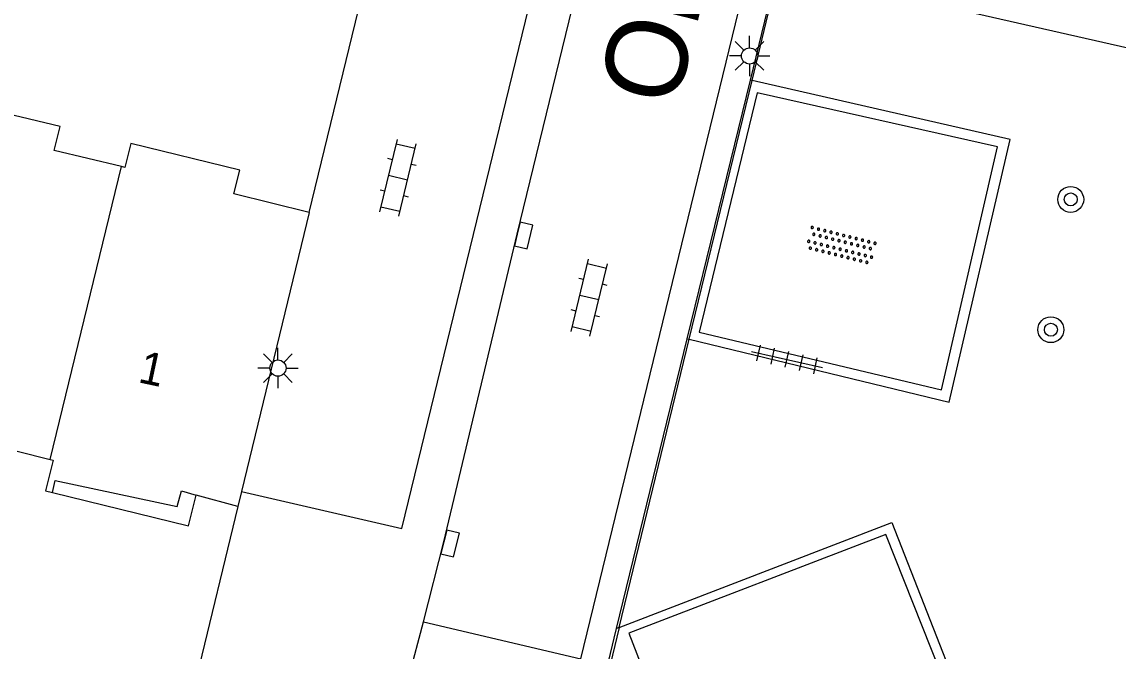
# Model space of a CAD drawing. Extents: x 125000 to 129004, y 397500 to 399008.
# Drawn here: x 127622.6 to 127656.44, y 398553.44 to 398572.87 of the extents above; entities that cross this region are included whole.
import ezdxf

# ---------------------------------------------------------------- set-up
doc = ezdxf.new("R2010")
doc.units = 0
for name, color, linetype in [('gg-afsc-hekwerk', 7, 'Continuous'), ('gg-afsc-muur', 7, 'Continuous'), ('gg-anno-huisnummerreeks BGT', 7, 'Continuous'), ('gg-anno-openbare ruimte label', 7, 'Continuous'), ('gg-bbg-hoofdgebouw', 7, 'Continuous'), ('gg-bbg-onder overbouw', 7, 'Continuous'), ('gg-bbg-pand overbouw', 7, 'Continuous'), ('gg-bbg-tussenscheiding', 7, 'Continuous'), ('gg-knt-verharding', 7, 'Continuous'), ('gt-grn-weggrens', 7, 'Continuous'), ('gt-symb-boom', 7, 'Continuous'), ('gt-symb-klinker verharding', 7, 'Continuous'), ('gt-symb-kolk', 7, 'Continuous'), ('gt-symb-lichtmast', 7, 'Continuous'), ('gt-symb-overige verharding', 7, 'Continuous'), ('gt-symb-tegel verharding', 7, 'Continuous')]:
    doc.layers.add(name, color=color, linetype=linetype)

# ---------------------------------------------------------------- blocks, each defined once
blk = doc.blocks.new('gt0-LMAST')
at = {"layer": 'gt-symb-lichtmast'}
for p, q in [((-0.182, 0.173), (-0.447, 0.438)), ((-0.005, 0.246), (-0.005, 0.621)), ((0.172, 0.173), (0.437, 0.438)), ((-0.255, -0.004), (-0.63, -0.004)), ((-0.182, -0.181), (-0.447, -0.446)), ((-0.005, -0.254), (-0.005, -0.629)), ((0.437, -0.446), (0.172, -0.181)), ((0.245, -0.004), (0.62, -0.004))]:
    blk.add_line(p, q, dxfattribs=at)
blk.add_circle((-0.005, -0.004), 0.25, dxfattribs=at)
blk = doc.blocks.new('gt0-KL1')
at = {"layer": 'gt-symb-klinker verharding'}
for p, q in [((-0.5, 0.3), (-0.5, 0.45)), ((0.5, 0.3), (0.5, 0.45)), ((-1.15, 0.3), (1.15, 0.3)), ((-1, -0.3), (-1, 0.3)), ((0, -0.3), (0, 0.3)), ((1, -0.3), (1, 0.3)), ((-1.15, -0.3), (1.15, -0.3)), ((-0.5, -0.45), (-0.5, -0.3)), ((0.5, -0.45), (0.5, -0.3))]:
    blk.add_line(p, q, dxfattribs=at)
blk = doc.blocks.new('gt0-TEG1')
at = {"layer": 'gt-symb-tegel verharding'}
for p, q in [((-1.125, 0), (1.125, 0)), ((-0.9, -0.25), (-0.9, 0.25)), ((-0.45, -0.25), (-0.45, 0.25)), ((0, -0.25), (0, 0.25)), ((0.45, -0.25), (0.45, 0.25)), ((0.9, -0.25), (0.9, 0.25))]:
    blk.add_line(p, q, dxfattribs=at)
blk = doc.blocks.new('gt0-BOOM')
at = {"layer": 'gt-symb-boom'}
for radius in [0.4, 0.2]:
    blk.add_circle((0, 0), radius, dxfattribs=at)
blk = doc.blocks.new('gt0-OVH')
at = {"layer": 'gt-symb-overige verharding'}
for points in [[(-0.972, 0.298), (-0.967, 0.308), (-0.965, 0.319), (-0.966, 0.33), (-0.971, 0.34), (-0.978, 0.348), (-0.988, 0.353), (-0.999, 0.355), (-1.01, 0.354), (-1.02, 0.349), (-1.028, 0.342), (-1.033, 0.332), (-1.035, 0.321), (-1.034, 0.31), (-1.029, 0.3), (-1.022, 0.292), (-1.012, 0.287), (-1.001, 0.285), (-0.99, 0.286), (-0.98, 0.291)], [(-0.772, 0.298), (-0.767, 0.308), (-0.765, 0.319), (-0.766, 0.33), (-0.771, 0.34), (-0.778, 0.348), (-0.788, 0.353), (-0.799, 0.355), (-0.81, 0.354), (-0.82, 0.349), (-0.828, 0.342), (-0.833, 0.332), (-0.835, 0.321), (-0.834, 0.31), (-0.829, 0.3), (-0.822, 0.292), (-0.812, 0.287), (-0.801, 0.285), (-0.79, 0.286), (-0.78, 0.291)], [(-0.572, 0.298), (-0.567, 0.308), (-0.565, 0.319), (-0.566, 0.33), (-0.571, 0.34), (-0.578, 0.348), (-0.588, 0.353), (-0.599, 0.355), (-0.61, 0.354), (-0.62, 0.349), (-0.628, 0.342), (-0.633, 0.332), (-0.635, 0.321), (-0.634, 0.31), (-0.629, 0.3), (-0.622, 0.292), (-0.612, 0.287), (-0.601, 0.285), (-0.59, 0.286), (-0.58, 0.291)], [(-0.372, 0.298), (-0.367, 0.308), (-0.365, 0.319), (-0.366, 0.33), (-0.371, 0.34), (-0.378, 0.348), (-0.388, 0.353), (-0.399, 0.355), (-0.41, 0.354), (-0.42, 0.349), (-0.428, 0.342), (-0.433, 0.332), (-0.435, 0.321), (-0.434, 0.31), (-0.429, 0.3), (-0.422, 0.292), (-0.412, 0.287), (-0.401, 0.285), (-0.39, 0.286), (-0.38, 0.291)], [(-0.172, 0.298), (-0.167, 0.308), (-0.165, 0.319), (-0.166, 0.33), (-0.171, 0.34), (-0.178, 0.348), (-0.188, 0.353), (-0.199, 0.355), (-0.21, 0.354), (-0.22, 0.349), (-0.228, 0.342), (-0.233, 0.332), (-0.235, 0.321), (-0.234, 0.31), (-0.229, 0.3), (-0.222, 0.292), (-0.212, 0.287), (-0.201, 0.285), (-0.19, 0.286), (-0.18, 0.291)], [(0.028, 0.298), (0.033, 0.308), (0.035, 0.319), (0.034, 0.33), (0.029, 0.34), (0.022, 0.348), (0.012, 0.353), (0.001, 0.355), (-0.01, 0.354), (-0.02, 0.349), (-0.028, 0.342), (-0.033, 0.332), (-0.035, 0.321), (-0.034, 0.31), (-0.029, 0.3), (-0.022, 0.292), (-0.012, 0.287), (-0.001, 0.285), (0.01, 0.286), (0.02, 0.291)], [(0.228, 0.298), (0.233, 0.308), (0.235, 0.319), (0.234, 0.33), (0.229, 0.34), (0.222, 0.348), (0.212, 0.353), (0.201, 0.355), (0.19, 0.354), (0.18, 0.349), (0.172, 0.342), (0.167, 0.332), (0.165, 0.321), (0.166, 0.31), (0.171, 0.3), (0.178, 0.292), (0.188, 0.287), (0.199, 0.285), (0.21, 0.286), (0.22, 0.291)], [(0.428, 0.298), (0.433, 0.308), (0.435, 0.319), (0.434, 0.33), (0.429, 0.34), (0.422, 0.348), (0.412, 0.353), (0.401, 0.355), (0.39, 0.354), (0.38, 0.349), (0.372, 0.342), (0.367, 0.332), (0.365, 0.321), (0.366, 0.31), (0.371, 0.3), (0.378, 0.292), (0.388, 0.287), (0.399, 0.285), (0.41, 0.286), (0.42, 0.291)], [(0.628, 0.298), (0.633, 0.308), (0.635, 0.319), (0.634, 0.33), (0.629, 0.34), (0.622, 0.348), (0.612, 0.353), (0.601, 0.355), (0.59, 0.354), (0.58, 0.349), (0.572, 0.342), (0.567, 0.332), (0.565, 0.321), (0.566, 0.31), (0.571, 0.3), (0.578, 0.292), (0.588, 0.287), (0.599, 0.285), (0.61, 0.286), (0.62, 0.291)], [(0.828, 0.298), (0.833, 0.308), (0.835, 0.319), (0.834, 0.33), (0.829, 0.34), (0.822, 0.348), (0.812, 0.353), (0.801, 0.355), (0.79, 0.354), (0.78, 0.349), (0.772, 0.342), (0.767, 0.332), (0.765, 0.321), (0.766, 0.31), (0.771, 0.3), (0.778, 0.292), (0.788, 0.287), (0.799, 0.285), (0.81, 0.286), (0.82, 0.291)], [(1.028, 0.298), (1.033, 0.308), (1.035, 0.319), (1.034, 0.33), (1.029, 0.34), (1.022, 0.348), (1.012, 0.353), (1.001, 0.355), (0.99, 0.354), (0.98, 0.349), (0.972, 0.342), (0.967, 0.332), (0.965, 0.321), (0.966, 0.31), (0.971, 0.3), (0.978, 0.292), (0.988, 0.287), (0.999, 0.285), (1.01, 0.286), (1.02, 0.291)], [(-0.872, 0.106), (-0.867, 0.116), (-0.865, 0.126), (-0.866, 0.137), (-0.871, 0.147), (-0.878, 0.156), (-0.888, 0.161), (-0.899, 0.163), (-0.91, 0.162), (-0.92, 0.157), (-0.928, 0.15), (-0.933, 0.14), (-0.935, 0.129), (-0.934, 0.118), (-0.929, 0.108), (-0.922, 0.1), (-0.912, 0.095), (-0.901, 0.092), (-0.89, 0.094), (-0.88, 0.098)], [(-0.672, 0.106), (-0.667, 0.116), (-0.665, 0.126), (-0.666, 0.137), (-0.671, 0.147), (-0.678, 0.156), (-0.688, 0.161), (-0.699, 0.163), (-0.71, 0.162), (-0.72, 0.157), (-0.728, 0.15), (-0.733, 0.14), (-0.735, 0.129), (-0.734, 0.118), (-0.729, 0.108), (-0.722, 0.1), (-0.712, 0.095), (-0.701, 0.092), (-0.69, 0.094), (-0.68, 0.098)], [(-0.472, 0.106), (-0.467, 0.116), (-0.465, 0.126), (-0.466, 0.137), (-0.471, 0.147), (-0.478, 0.156), (-0.488, 0.161), (-0.499, 0.163), (-0.51, 0.162), (-0.52, 0.157), (-0.528, 0.15), (-0.533, 0.14), (-0.535, 0.129), (-0.534, 0.118), (-0.529, 0.108), (-0.522, 0.1), (-0.512, 0.095), (-0.501, 0.092), (-0.49, 0.094), (-0.48, 0.098)], [(-0.272, 0.106), (-0.267, 0.116), (-0.265, 0.126), (-0.266, 0.137), (-0.271, 0.147), (-0.278, 0.156), (-0.288, 0.161), (-0.299, 0.163), (-0.31, 0.162), (-0.32, 0.157), (-0.328, 0.15), (-0.333, 0.14), (-0.335, 0.129), (-0.334, 0.118), (-0.329, 0.108), (-0.322, 0.1), (-0.312, 0.095), (-0.301, 0.092), (-0.29, 0.094), (-0.28, 0.098)], [(-0.072, 0.106), (-0.067, 0.116), (-0.065, 0.126), (-0.066, 0.137), (-0.071, 0.147), (-0.078, 0.156), (-0.088, 0.161), (-0.099, 0.163), (-0.11, 0.162), (-0.12, 0.157), (-0.128, 0.15), (-0.133, 0.14), (-0.135, 0.129), (-0.134, 0.118), (-0.129, 0.108), (-0.122, 0.1), (-0.112, 0.095), (-0.101, 0.092), (-0.09, 0.094), (-0.08, 0.098)], [(0.128, 0.106), (0.133, 0.116), (0.135, 0.126), (0.134, 0.137), (0.129, 0.147), (0.122, 0.156), (0.112, 0.161), (0.101, 0.163), (0.09, 0.162), (0.08, 0.157), (0.072, 0.15), (0.067, 0.14), (0.065, 0.129), (0.066, 0.118), (0.071, 0.108), (0.078, 0.1), (0.088, 0.095), (0.099, 0.092), (0.11, 0.094), (0.12, 0.098)], [(0.328, 0.106), (0.333, 0.116), (0.335, 0.126), (0.334, 0.137), (0.329, 0.147), (0.322, 0.156), (0.312, 0.161), (0.301, 0.163), (0.29, 0.162), (0.28, 0.157), (0.272, 0.15), (0.267, 0.14), (0.265, 0.129), (0.266, 0.118), (0.271, 0.108), (0.278, 0.1), (0.288, 0.095), (0.299, 0.092), (0.31, 0.094), (0.32, 0.098)], [(0.528, 0.106), (0.533, 0.116), (0.535, 0.126), (0.534, 0.137), (0.529, 0.147), (0.522, 0.156), (0.512, 0.161), (0.501, 0.163), (0.49, 0.162), (0.48, 0.157), (0.472, 0.15), (0.467, 0.14), (0.465, 0.129), (0.466, 0.118), (0.471, 0.108), (0.478, 0.1), (0.488, 0.095), (0.499, 0.092), (0.51, 0.094), (0.52, 0.098)], [(0.728, 0.106), (0.733, 0.116), (0.735, 0.126), (0.734, 0.137), (0.729, 0.147), (0.722, 0.156), (0.712, 0.161), (0.701, 0.163), (0.69, 0.162), (0.68, 0.157), (0.672, 0.15), (0.667, 0.14), (0.665, 0.129), (0.666, 0.118), (0.671, 0.108), (0.678, 0.1), (0.688, 0.095), (0.699, 0.092), (0.71, 0.094), (0.72, 0.098)], [(0.928, 0.106), (0.933, 0.116), (0.935, 0.126), (0.934, 0.137), (0.929, 0.147), (0.922, 0.156), (0.912, 0.161), (0.901, 0.163), (0.89, 0.162), (0.88, 0.157), (0.872, 0.15), (0.867, 0.14), (0.865, 0.129), (0.866, 0.118), (0.871, 0.108), (0.878, 0.1), (0.888, 0.095), (0.899, 0.092), (0.91, 0.094), (0.92, 0.098)], [(-0.972, -0.142), (-0.967, -0.132), (-0.965, -0.121), (-0.966, -0.11), (-0.971, -0.1), (-0.978, -0.092), (-0.988, -0.087), (-0.999, -0.085), (-1.01, -0.086), (-1.02, -0.091), (-1.028, -0.098), (-1.033, -0.108), (-1.035, -0.119), (-1.034, -0.13), (-1.029, -0.14), (-1.022, -0.148), (-1.012, -0.153), (-1.001, -0.155), (-0.99, -0.154), (-0.98, -0.149)], [(-0.872, -0.334), (-0.867, -0.324), (-0.865, -0.314), (-0.866, -0.303), (-0.871, -0.293), (-0.878, -0.284), (-0.888, -0.279), (-0.899, -0.277), (-0.91, -0.278), (-0.92, -0.283), (-0.928, -0.29), (-0.933, -0.3), (-0.935, -0.311), (-0.934, -0.322), (-0.929, -0.332), (-0.922, -0.34), (-0.912, -0.345), (-0.901, -0.348), (-0.89, -0.346), (-0.88, -0.342)], [(-0.772, -0.142), (-0.767, -0.132), (-0.765, -0.121), (-0.766, -0.11), (-0.771, -0.1), (-0.778, -0.092), (-0.788, -0.087), (-0.799, -0.085), (-0.81, -0.086), (-0.82, -0.091), (-0.828, -0.098), (-0.833, -0.108), (-0.835, -0.119), (-0.834, -0.13), (-0.829, -0.14), (-0.822, -0.148), (-0.812, -0.153), (-0.801, -0.155), (-0.79, -0.154), (-0.78, -0.149)], [(-0.672, -0.334), (-0.667, -0.324), (-0.665, -0.314), (-0.666, -0.303), (-0.671, -0.293), (-0.678, -0.284), (-0.688, -0.279), (-0.699, -0.277), (-0.71, -0.278), (-0.72, -0.283), (-0.728, -0.29), (-0.733, -0.3), (-0.735, -0.311), (-0.734, -0.322), (-0.729, -0.332), (-0.722, -0.34), (-0.712, -0.345), (-0.701, -0.348), (-0.69, -0.346), (-0.68, -0.342)], [(-0.572, -0.142), (-0.567, -0.132), (-0.565, -0.121), (-0.566, -0.11), (-0.571, -0.1), (-0.578, -0.092), (-0.588, -0.087), (-0.599, -0.085), (-0.61, -0.086), (-0.62, -0.091), (-0.628, -0.098), (-0.633, -0.108), (-0.635, -0.119), (-0.634, -0.13), (-0.629, -0.14), (-0.622, -0.148), (-0.612, -0.153), (-0.601, -0.155), (-0.59, -0.154), (-0.58, -0.149)], [(-0.472, -0.334), (-0.467, -0.324), (-0.465, -0.314), (-0.466, -0.303), (-0.471, -0.293), (-0.478, -0.284), (-0.488, -0.279), (-0.499, -0.277), (-0.51, -0.278), (-0.52, -0.283), (-0.528, -0.29), (-0.533, -0.3), (-0.535, -0.311), (-0.534, -0.322), (-0.529, -0.332), (-0.522, -0.34), (-0.512, -0.345), (-0.501, -0.348), (-0.49, -0.346), (-0.48, -0.342)], [(-0.372, -0.142), (-0.367, -0.132), (-0.365, -0.121), (-0.366, -0.11), (-0.371, -0.1), (-0.378, -0.092), (-0.388, -0.087), (-0.399, -0.085), (-0.41, -0.086), (-0.42, -0.091), (-0.428, -0.098), (-0.433, -0.108), (-0.435, -0.119), (-0.434, -0.13), (-0.429, -0.14), (-0.422, -0.148), (-0.412, -0.153), (-0.401, -0.155), (-0.39, -0.154), (-0.38, -0.149)], [(-0.272, -0.334), (-0.267, -0.324), (-0.265, -0.314), (-0.266, -0.303), (-0.271, -0.293), (-0.278, -0.284), (-0.288, -0.279), (-0.299, -0.277), (-0.31, -0.278), (-0.32, -0.283), (-0.328, -0.29), (-0.333, -0.3), (-0.335, -0.311), (-0.334, -0.322), (-0.329, -0.332), (-0.322, -0.34), (-0.312, -0.345), (-0.301, -0.348), (-0.29, -0.346), (-0.28, -0.342)], [(-0.172, -0.142), (-0.167, -0.132), (-0.165, -0.121), (-0.166, -0.11), (-0.171, -0.1), (-0.178, -0.092), (-0.188, -0.087), (-0.199, -0.085), (-0.21, -0.086), (-0.22, -0.091), (-0.228, -0.098), (-0.233, -0.108), (-0.235, -0.119), (-0.234, -0.13), (-0.229, -0.14), (-0.222, -0.148), (-0.212, -0.153), (-0.201, -0.155), (-0.19, -0.154), (-0.18, -0.149)], [(-0.072, -0.334), (-0.067, -0.324), (-0.065, -0.314), (-0.066, -0.303), (-0.071, -0.293), (-0.078, -0.284), (-0.088, -0.279), (-0.099, -0.277), (-0.11, -0.278), (-0.12, -0.283), (-0.128, -0.29), (-0.133, -0.3), (-0.135, -0.311), (-0.134, -0.322), (-0.129, -0.332), (-0.122, -0.34), (-0.112, -0.345), (-0.101, -0.348), (-0.09, -0.346), (-0.08, -0.342)], [(0.028, -0.142), (0.033, -0.132), (0.035, -0.121), (0.034, -0.11), (0.029, -0.1), (0.022, -0.092), (0.012, -0.087), (0.001, -0.085), (-0.01, -0.086), (-0.02, -0.091), (-0.028, -0.098), (-0.033, -0.108), (-0.035, -0.119), (-0.034, -0.13), (-0.029, -0.14), (-0.022, -0.148), (-0.012, -0.153), (-0.001, -0.155), (0.01, -0.154), (0.02, -0.149)], [(0.128, -0.334), (0.133, -0.324), (0.135, -0.314), (0.134, -0.303), (0.129, -0.293), (0.122, -0.284), (0.112, -0.279), (0.101, -0.277), (0.09, -0.278), (0.08, -0.283), (0.072, -0.29), (0.067, -0.3), (0.065, -0.311), (0.066, -0.322), (0.071, -0.332), (0.078, -0.34), (0.088, -0.345), (0.099, -0.348), (0.11, -0.346), (0.12, -0.342)], [(0.228, -0.142), (0.233, -0.132), (0.235, -0.121), (0.234, -0.11), (0.229, -0.1), (0.222, -0.092), (0.212, -0.087), (0.201, -0.085), (0.19, -0.086), (0.18, -0.091), (0.172, -0.098), (0.167, -0.108), (0.165, -0.119), (0.166, -0.13), (0.171, -0.14), (0.178, -0.148), (0.188, -0.153), (0.199, -0.155), (0.21, -0.154), (0.22, -0.149)], [(0.328, -0.334), (0.333, -0.324), (0.335, -0.314), (0.334, -0.303), (0.329, -0.293), (0.322, -0.284), (0.312, -0.279), (0.301, -0.277), (0.29, -0.278), (0.28, -0.283), (0.272, -0.29), (0.267, -0.3), (0.265, -0.311), (0.266, -0.322), (0.271, -0.332), (0.278, -0.34), (0.288, -0.345), (0.299, -0.348), (0.31, -0.346), (0.32, -0.342)], [(0.428, -0.142), (0.433, -0.132), (0.435, -0.121), (0.434, -0.11), (0.429, -0.1), (0.422, -0.092), (0.412, -0.087), (0.401, -0.085), (0.39, -0.086), (0.38, -0.091), (0.372, -0.098), (0.367, -0.108), (0.365, -0.119), (0.366, -0.13), (0.371, -0.14), (0.378, -0.148), (0.388, -0.153), (0.399, -0.155), (0.41, -0.154), (0.42, -0.149)], [(0.528, -0.334), (0.533, -0.324), (0.535, -0.314), (0.534, -0.303), (0.529, -0.293), (0.522, -0.284), (0.512, -0.279), (0.501, -0.277), (0.49, -0.278), (0.48, -0.283), (0.472, -0.29), (0.467, -0.3), (0.465, -0.311), (0.466, -0.322), (0.471, -0.332), (0.478, -0.34), (0.488, -0.345), (0.499, -0.348), (0.51, -0.346), (0.52, -0.342)], [(0.628, -0.142), (0.633, -0.132), (0.635, -0.121), (0.634, -0.11), (0.629, -0.1), (0.622, -0.092), (0.612, -0.087), (0.601, -0.085), (0.59, -0.086), (0.58, -0.091), (0.572, -0.098), (0.567, -0.108), (0.565, -0.119), (0.566, -0.13), (0.571, -0.14), (0.578, -0.148), (0.588, -0.153), (0.599, -0.155), (0.61, -0.154), (0.62, -0.149)], [(0.728, -0.334), (0.733, -0.324), (0.735, -0.314), (0.734, -0.303), (0.729, -0.293), (0.722, -0.284), (0.712, -0.279), (0.701, -0.277), (0.69, -0.278), (0.68, -0.283), (0.672, -0.29), (0.667, -0.3), (0.665, -0.311), (0.666, -0.322), (0.671, -0.332), (0.678, -0.34), (0.688, -0.345), (0.699, -0.348), (0.71, -0.346), (0.72, -0.342)], [(0.828, -0.142), (0.833, -0.132), (0.835, -0.121), (0.834, -0.11), (0.829, -0.1), (0.822, -0.092), (0.812, -0.087), (0.801, -0.085), (0.79, -0.086), (0.78, -0.091), (0.772, -0.098), (0.767, -0.108), (0.765, -0.119), (0.766, -0.13), (0.771, -0.14), (0.778, -0.148), (0.788, -0.153), (0.799, -0.155), (0.81, -0.154), (0.82, -0.149)], [(0.928, -0.334), (0.933, -0.324), (0.935, -0.314), (0.934, -0.303), (0.929, -0.293), (0.922, -0.284), (0.912, -0.279), (0.901, -0.277), (0.89, -0.278), (0.88, -0.283), (0.872, -0.29), (0.867, -0.3), (0.865, -0.311), (0.866, -0.322), (0.871, -0.332), (0.878, -0.34), (0.888, -0.345), (0.899, -0.348), (0.91, -0.346), (0.92, -0.342)], [(1.028, -0.142), (1.033, -0.132), (1.035, -0.121), (1.034, -0.11), (1.029, -0.1), (1.022, -0.092), (1.012, -0.087), (1.001, -0.085), (0.99, -0.086), (0.98, -0.091), (0.972, -0.098), (0.967, -0.108), (0.965, -0.119), (0.966, -0.13), (0.971, -0.14), (0.978, -0.148), (0.988, -0.153), (0.999, -0.155), (1.01, -0.154), (1.02, -0.149)]]:
    blk.add_lwpolyline(points, close=True, dxfattribs=at)
blk = doc.blocks.new('gt0-KOLK')
at = {"layer": 'gt-symb-kolk'}
blk.add_lwpolyline([(0, 0), (0.375, 0), (0.375, 0.4), (-0.375, 0.4), (-0.375, 0), (0, 0)], dxfattribs=at)

msp = doc.modelspace()

# ---------------------------------------------------------------- linework, layer by layer
at = {"layer": 'gg-afsc-hekwerk'}
for p, q in [((127645.139, 398571.066), (127645.574, 398572.861)), ((127643.198, 398563.07), (127645.139, 398571.066)), ((127641.039, 398554.17), (127643.198, 398563.07))]:
    msp.add_line(p, q, dxfattribs=at)
for points in [[(127645.574, 398572.861), (127645.978, 398574.526), (127659.914, 398571.356)], [(127641.039, 398554.17), (127639.868, 398549.345), (127643.116, 398548.551)]]:
    msp.add_lwpolyline(points, dxfattribs=at)
at = {"layer": 'gg-afsc-muur'}
msp.add_line((127631.466, 398566.984), (127633.595, 398575.745), dxfattribs=at)
at = {"layer": 'gg-bbg-hoofdgebouw'}
for p, q in [((127631.466, 398566.984), (127629.376, 398558.372)), ((127622.448, 398559.613), (127623.474, 398559.358)), ((127629.262, 398557.904), (127627.981, 398558.261)), ((127629.376, 398558.372), (127629.262, 398557.904))]:
    msp.add_line(p, q, dxfattribs=at)
for points in [[(127625.677, 398568.402), (127623.598, 398568.906), (127623.778, 398569.645), (127620.418, 398570.449), (127620.242, 398569.71), (127620.14, 398569.734)], [(127631.466, 398566.984), (127629.141, 398567.559), (127629.324, 398568.297), (127625.958, 398569.116), (127625.779, 398568.377), (127625.677, 398568.402)], [(127623.474, 398559.358), (127623.562, 398559.336), (127623.331, 398558.389), (127623.537, 398558.338)]]:
    msp.add_lwpolyline(points, dxfattribs=at)
at = {"layer": 'gg-bbg-onder overbouw'}
msp.add_lwpolyline([(127623.537, 398558.338), (127623.622, 398558.711), (127627.391, 398557.908), (127627.522, 398558.389), (127627.981, 398558.261)], dxfattribs=at)
at = {"layer": 'gg-bbg-pand overbouw'}
msp.add_lwpolyline([(127623.537, 398558.338), (127627.738, 398557.314), (127627.981, 398558.261)], dxfattribs=at)
at = {"layer": 'gg-bbg-tussenscheiding'}
msp.add_line((127623.474, 398559.358), (127625.677, 398568.402), dxfattribs=at)
at = {"layer": 'gg-knt-verharding'}
for p, q in [((127645.088, 398571.078), (127657.346, 398621.335)), ((127639.851, 398553.201), (127656.271, 398620.741)), ((127643.138, 398563.085), (127645.088, 398571.078)), ((127645.139, 398571.066), (127645.088, 398571.078)), ((127640.956, 398554.138), (127643.138, 398563.085)), ((127643.138, 398563.085), (127643.198, 398563.07)), ((127629.262, 398557.904), (127627.833, 398552.017)), ((127634.998, 398554.348), (127639.851, 398553.201)), ((127640.884, 398553.844), (127640.956, 398554.138)), ((127641.039, 398554.17), (127640.956, 398554.138)), ((127639.765, 398549.256), (127640.884, 398553.844))]:
    msp.add_line(p, q, dxfattribs=at)
for points in [[(127634.998, 398554.348), (127635.625, 398556.814), (127637.892, 398566.319), (127651.413, 398621.823)], [(127629.376, 398558.372), (127634.323, 398557.227), (127638.541, 398574.554), (127633.595, 398575.745)], [(127643.198, 398563.07), (127651.221, 398561.131), (127653.109, 398569.243), (127645.139, 398571.066)], [(127643.502, 398563.294), (127650.982, 398561.514), (127652.717, 398569.017), (127645.292, 398570.679), (127643.502, 398563.294)], [(127641.039, 398554.17), (127649.454, 398557.412), (127651.618, 398551.897), (127643.127, 398548.597), (127643.116, 398548.551)], [(127643.269, 398548.998), (127651.236, 398552.09), (127649.264, 398557.04), (127641.338, 398553.991), (127643.269, 398548.998)]]:
    msp.add_lwpolyline(points, dxfattribs=at)
at = {"layer": 'gt-grn-weggrens'}
msp.add_line((127633.978, 398550.518), (127634.998, 398554.348), dxfattribs=at)

# ---------------------------------------------------------------- block references
at = {"layer": 'gt-symb-boom'}
for p in [(127654.976, 398567.391), (127654.363, 398563.367)]:
    msp.add_blockref('gt0-BOOM', p, dxfattribs=at)
at = {"layer": 'gt-symb-klinker verharding', "rotation": 76.35276166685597}
for p in [(127634.21, 398568.057), (127640.113, 398564.356)]:
    msp.add_blockref('gt0-KL1', p, dxfattribs=at)
at = {"layer": 'gt-symb-kolk'}
for p, rotation in [((127637.892, 398566.319), -103.41107184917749), ((127635.625, 398556.814), -104.2447424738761)]:
    msp.add_blockref('gt0-KOLK', p, dxfattribs=dict(at, rotation=rotation))
at = {"layer": 'gt-symb-lichtmast'}
for p in [(127645.067, 398571.825), (127630.507, 398562.186)]:
    msp.add_blockref('gt0-LMAST', p, dxfattribs=at)
at = {"layer": 'gt-symb-overige verharding', "rotation": -14.119602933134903}
msp.add_blockref('gt0-OVH', (127647.887, 398565.968), dxfattribs=at)
at = {"layer": 'gt-symb-tegel verharding', "rotation": -12.771242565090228}
msp.add_blockref('gt0-TEG1', (127646.218, 398562.449), dxfattribs=at)

# ---------------------------------------------------------------- texts
at = {"layer": 'gg-anno-huisnummerreeks BGT'}
msp.add_text('1', height=1, rotation=348, dxfattribs=at).set_placement((127626.152, 398561.751))
at = {"layer": 'gg-anno-openbare ruimte label'}
msp.add_text('Obdamstraat', height=2.5, rotation=76.2, dxfattribs=at).set_placement((127642.797, 398570.177))

doc.saveas('drawing.dxf')
